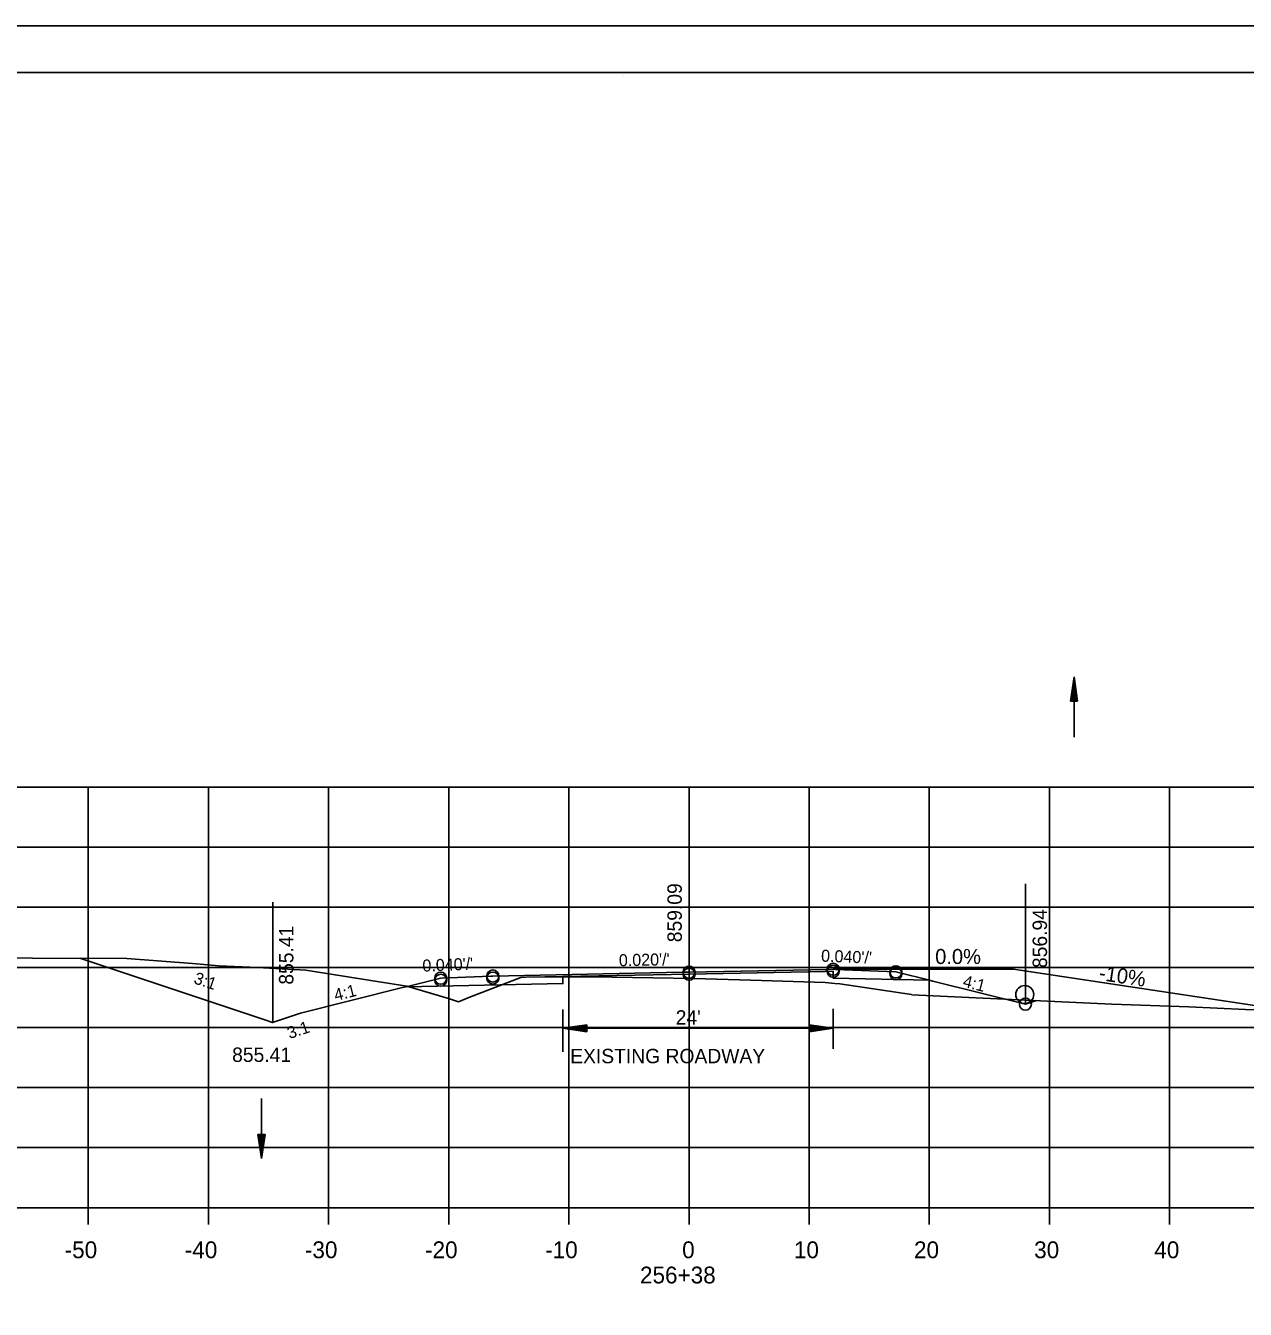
# Model space of a CAD drawing. Extents: x 1486524 to 1499135, y 326561 to 337924.
# Drawn here: x 1488927.7 to 1489029.2, y 328619.1 to 328725.9 of the extents above; entities that cross this region are included whole.
import ezdxf

# ---------------------------------------------------------------- set-up
doc = ezdxf.new("R2010")
doc.units = 0
for name, color, linetype in [('E_Const Align', 7, 'Continuous'), ('E_Const Align Station', 7, 'Continuous'), ('E_Ownership Information', 7, 'Continuous'), ('E_Property Line', 7, 'Continuous'), ('E_Proposed ROW and Easements', 7, 'Continuous'), ('E_Proposed ROW Fig Annot', 7, 'Continuous'), ('E_Quarter Calls', 7, 'Continuous'), ('E_Survey Point', 7, 'Continuous'), ('E_Title Sheet', 7, 'Continuous'), ('E_Tract Number', 7, 'Continuous'), ('R_Water', 7, 'Continuous'), ('R_Water Annot', 7, 'Continuous'), ('R_Xsect Elev', 7, 'Continuous'), ('R_Xsect Slope', 7, 'Continuous')]:
    doc.layers.add(name, color=color, linetype=linetype)

msp = doc.modelspace()

# ---------------------------------------------------------------- linework, layer by layer
at = {"layer": 'E_Const Align'}
for p, q in [((1488842.89, 328627.53), (1489122.89, 328627.53)), ((1488932.89, 328626.13), (1488932.89, 328627.53)), ((1488942.89, 328626.13), (1488942.89, 328627.53)), ((1488952.89, 328626.13), (1488952.89, 328627.53)), ((1488962.89, 328626.13), (1488962.89, 328627.53)), ((1488972.89, 328626.13), (1488972.89, 328627.53)), ((1488982.89, 328626.13), (1488982.89, 328627.53)), ((1488992.89, 328626.13), (1488992.89, 328627.53)), ((1489002.89, 328626.13), (1489002.89, 328627.53)), ((1489012.89, 328626.13), (1489012.89, 328627.53)), ((1489022.89, 328626.13), (1489022.89, 328627.53))]:
    msp.add_line(p, q, dxfattribs=at)
at = {"layer": 'E_Ownership Information'}
for p, q in [((1488842.89, 328662.53), (1489122.89, 328662.53)), ((1488932.89, 328627.53), (1488932.89, 328662.53)), ((1488942.89, 328627.53), (1488942.89, 328662.53)), ((1488952.89, 328627.53), (1488952.89, 328662.53)), ((1488962.89, 328627.53), (1488962.89, 328662.53)), ((1488972.89, 328627.53), (1488972.89, 328662.53)), ((1488982.89, 328627.53), (1488982.89, 328662.53)), ((1488992.89, 328627.53), (1488992.89, 328662.53)), ((1489002.89, 328627.53), (1489002.89, 328662.53)), ((1489012.89, 328627.53), (1489012.89, 328662.53)), ((1489022.89, 328627.53), (1489022.89, 328662.53)), ((1488842.89, 328657.53), (1489122.89, 328657.53)), ((1488842.89, 328652.53), (1489122.89, 328652.53)), ((1488842.89, 328647.53), (1489122.89, 328647.53)), ((1488842.89, 328642.53), (1489122.89, 328642.53)), ((1488842.89, 328637.53), (1489122.89, 328637.53)), ((1488842.89, 328632.53), (1489122.89, 328632.53)), ((1488842.89, 328627.53), (1489122.89, 328627.53))]:
    msp.add_line(p, q, dxfattribs=at)
at = {"layer": 'E_Property Line'}
for p, q in [((1488824.89, 328721.99), (1489141.07, 328721.99)), ((1488977.41, 328721.73), (1488977.41, 328721.73)), ((1488977.41, 328721.73), (1488977.41, 328721.73))]:
    msp.add_line(p, q, dxfattribs=at)
at = {"layer": 'E_Proposed ROW and Easements'}
for p, q in [((1488972.39, 328644.03), (1488972.39, 328640.5)), ((1488994.9, 328644.08), (1488994.9, 328640.75)), ((1488974.39, 328642.76), (1488972.39, 328642.46)), ((1488974.39, 328642.71), (1488972.72, 328642.46)), ((1488974.39, 328642.65), (1488973.07, 328642.46)), ((1488974.39, 328642.6), (1488973.4, 328642.46)), ((1488974.39, 328642.16), (1488974.39, 328642.76)), ((1488992.9, 328642.76), (1488994.9, 328642.46)), ((1488992.9, 328642.76), (1488992.9, 328642.16)), ((1488992.9, 328642.71), (1488994.56, 328642.46)), ((1488992.9, 328642.66), (1488994.22, 328642.46)), ((1488992.9, 328642.61), (1488993.88, 328642.46)), ((1488974.39, 328642.16), (1488972.39, 328642.46)), ((1488974.39, 328642.21), (1488972.72, 328642.46)), ((1488974.39, 328642.26), (1488973.07, 328642.46)), ((1488974.39, 328642.31), (1488973.4, 328642.46)), ((1488974.39, 328642.55), (1488973.74, 328642.46)), ((1488974.39, 328642.36), (1488973.74, 328642.46)), ((1488974.39, 328642.5), (1488974.07, 328642.46)), ((1488974.39, 328642.41), (1488974.07, 328642.46)), ((1488992.9, 328642.56), (1488993.55, 328642.46)), ((1488992.9, 328642.51), (1488993.21, 328642.46)), ((1488992.9, 328642.16), (1488994.9, 328642.46)), ((1488992.9, 328642.36), (1488993.55, 328642.46)), ((1488992.9, 328642.26), (1488994.22, 328642.46)), ((1488992.9, 328642.21), (1488994.56, 328642.46)), ((1488992.9, 328642.31), (1488993.88, 328642.46)), ((1488992.9, 328642.41), (1488993.21, 328642.46))]:
    msp.add_line(p, q, dxfattribs=at)
msp.add_circle((1489010.84, 328645.27), 0.75, dxfattribs=at)
at = {"layer": 'E_Proposed ROW Fig Annot'}
for p, q in [((1489014.64, 328669.69), (1489014.94, 328671.69)), ((1489014.64, 328669.69), (1489014.94, 328671.69)), ((1489015.24, 328669.69), (1489014.94, 328671.69)), ((1489015.24, 328669.69), (1489014.94, 328671.69)), ((1489014.69, 328669.69), (1489014.94, 328671.35)), ((1489014.69, 328669.69), (1489014.94, 328671.35)), ((1489014.74, 328669.69), (1489014.94, 328671.01)), ((1489014.74, 328669.69), (1489014.94, 328671.01)), ((1489014.79, 328669.69), (1489014.94, 328670.67)), ((1489014.79, 328669.69), (1489014.94, 328670.67)), ((1489015.19, 328669.69), (1489014.94, 328671.35)), ((1489015.19, 328669.69), (1489014.94, 328671.35)), ((1489015.13, 328669.69), (1489014.94, 328671.01)), ((1489015.13, 328669.69), (1489014.94, 328671.01)), ((1489015.08, 328669.69), (1489014.94, 328670.67)), ((1489015.08, 328669.69), (1489014.94, 328670.67)), ((1489014.64, 328669.69), (1489015.24, 328669.69)), ((1489014.64, 328669.69), (1489015.24, 328669.69)), ((1489014.84, 328669.69), (1489014.94, 328670.34)), ((1489014.84, 328669.69), (1489014.94, 328670.34)), ((1489014.89, 328669.69), (1489014.94, 328670)), ((1489014.89, 328669.69), (1489014.94, 328670)), ((1489015.03, 328669.69), (1489014.94, 328670.34)), ((1489015.03, 328669.69), (1489014.94, 328670.34)), ((1489014.98, 328669.69), (1489014.94, 328670)), ((1489014.98, 328669.69), (1489014.94, 328670)), ((1488972.39, 328642.46), (1488994.33, 328642.46)), ((1488947.01, 328633.63), (1488947.31, 328631.63)), ((1488947.61, 328633.63), (1488947.01, 328633.63)), ((1488947.01, 328633.63), (1488947.31, 328631.63)), ((1488947.61, 328633.63), (1488947.01, 328633.63)), ((1488947.06, 328633.63), (1488947.31, 328631.96)), ((1488947.06, 328633.63), (1488947.31, 328631.96)), ((1488947.11, 328633.63), (1488947.31, 328632.31)), ((1488947.11, 328633.63), (1488947.31, 328632.31)), ((1488947.16, 328633.63), (1488947.31, 328632.64)), ((1488947.16, 328633.63), (1488947.31, 328632.64)), ((1488947.21, 328633.63), (1488947.31, 328632.98)), ((1488947.21, 328633.63), (1488947.31, 328632.98)), ((1488947.26, 328633.63), (1488947.31, 328633.31)), ((1488947.26, 328633.63), (1488947.31, 328633.31)), ((1488947.61, 328633.63), (1488947.31, 328631.63)), ((1488947.41, 328633.63), (1488947.31, 328632.98)), ((1488947.51, 328633.63), (1488947.31, 328632.31)), ((1488947.56, 328633.63), (1488947.31, 328631.96)), ((1488947.46, 328633.63), (1488947.31, 328632.64)), ((1488947.36, 328633.63), (1488947.31, 328633.31)), ((1488947.61, 328633.63), (1488947.31, 328631.63)), ((1488947.41, 328633.63), (1488947.31, 328632.98)), ((1488947.51, 328633.63), (1488947.31, 328632.31)), ((1488947.56, 328633.63), (1488947.31, 328631.96)), ((1488947.46, 328633.63), (1488947.31, 328632.64)), ((1488947.36, 328633.63), (1488947.31, 328633.31))]:
    msp.add_line(p, q, dxfattribs=at)
at = {"layer": 'E_Quarter Calls'}
msp.add_line((1488812.48, 328725.88), (1489145.82, 328725.88), dxfattribs=at)
for points in [[(1488812.48, 328725.88), (1489145.82, 328725.88), (1489145.82, 328512.55), (1488812.48, 328512.55)], [(1489058.81, 328721.99), (1489058.81, 328712.11), (1489094.54, 328712.11), (1489094.54, 328709.19), (1489117.74, 328709.19), (1489117.74, 328684.86), (1489141.07, 328684.86), (1489141.07, 328516.53), (1488824.89, 328516.53), (1488824.89, 328721.99)]]:
    msp.add_lwpolyline(points, close=True, dxfattribs=at)
for centre in [(1488962.22, 328646.63), (1488962.22, 328646.63), (1488962.22, 328646.46), (1488966.56, 328646.81), (1488966.56, 328646.81), (1488966.56, 328646.64), (1488982.89, 328647.13), (1488982.89, 328647.13), (1488982.89, 328646.96), (1488994.89, 328647.37), (1488994.89, 328647.37), (1488994.89, 328647.2), (1489000.11, 328647.16), (1489000.11, 328647.16), (1489000.11, 328646.99), (1489010.89, 328644.47), (1489010.89, 328644.47)]:
    msp.add_circle(centre, 0.5, dxfattribs=at)
at = {"layer": 'E_Survey Point'}
msp.add_lwpolyline([(1488959.35, 328645.92), (1488972.39, 328646.18), (1488972.39, 328646.76), (1488982.89, 328646.97), (1488994.23, 328647.19), (1488994.9, 328647.21), (1488994.9, 328646.63), (1489002.9, 328646.46)], dxfattribs=at)
at = {"layer": 'E_Title Sheet'}
msp.add_lwpolyline([(1488932.19, 328648.29), (1488947.66, 328643.13), (1488948.23, 328642.94), (1488950.47, 328643.69), (1488950.56, 328643.72), (1488959.04, 328645.84), (1488959.35, 328645.92), (1488962.12, 328646.61), (1488962.22, 328646.63), (1488966.4, 328646.8), (1488966.56, 328646.81), (1488982.31, 328647.12), (1488982.89, 328647.13), (1488994.45, 328647.36), (1488994.89, 328647.37), (1488995.07, 328647.36), (1489000.11, 328647.16), (1489000.21, 328647.14), (1489002.9, 328646.46), (1489003.19, 328646.39), (1489010.89, 328644.47), (1489010.89, 328644.47), (1489011.74, 328644.75), (1489011.78, 328644.76)], dxfattribs=at)
at = {"layer": 'E_Tract Number'}
msp.add_lwpolyline([(1488923.74, 328648.33), (1488928.25, 328648.3), (1488936.1, 328648.27), (1488941.57, 328647.86), (1488943.76, 328647.66), (1488946.96, 328647.53), (1488951, 328647.3), (1488956.93, 328646.34), (1488959.4, 328645.97), (1488962.88, 328644.93), (1488963.69, 328644.65), (1488964.56, 328645.02), (1488968.89, 328646.69), (1488969.3, 328646.7), (1488970.89, 328646.74), (1488971.84, 328646.75), (1488972.39, 328646.75), (1488976.46, 328646.7), (1488983.3, 328646.61), (1488988.04, 328646.46), (1488994.23, 328646.27), (1488995.03, 328646.2), (1488995.45, 328646.16), (1489001.4, 328645.26), (1489001.41, 328645.26), (1489001.44, 328645.25), (1489018.08, 328644.46), (1489024.49, 328644.24), (1489029.2, 328644.03), (1489039.87, 328643.64)], dxfattribs=at)
at = {"layer": 'R_Water'}
for p, q in [((1488994.89, 328647.37), (1489009.89, 328647.37)), ((1489009.89, 328647.37), (1489032.96, 328643.89))]:
    msp.add_line(p, q, dxfattribs=at)
at = {"layer": 'R_Water Annot'}
for p, q in [((1489014.94, 328671.69), (1489014.94, 328666.69)), ((1488947.31, 328631.63), (1488947.31, 328636.63))]:
    msp.add_line(p, q, dxfattribs=at)
at = {"layer": 'R_Xsect Elev'}
for p, q in [((1488982.89, 328646.62), (1488982.89, 328656.62)), ((1489010.89, 328644.47), (1489010.89, 328654.47)), ((1488948.26, 328642.95), (1488948.26, 328652.95))]:
    msp.add_line(p, q, dxfattribs=at)

# ---------------------------------------------------------------- texts
at = {"layer": 'E_Const Align Station'}
for s, p in [('-50', (1488930.92, 328623.33)), ('-40', (1488940.92, 328623.33)), ('-30', (1488950.92, 328623.33)), ('-20', (1488960.92, 328623.33)), ('-10', (1488970.92, 328623.33)), ('0', (1488982.32, 328623.33)), ('10', (1488991.62, 328623.33)), ('20', (1489001.62, 328623.33)), ('30', (1489011.62, 328623.33)), ('40', (1489021.62, 328623.33)), ('256+38', (1488978.81, 328621.23))]:
    msp.add_text(s, height=1.4, dxfattribs=at).set_placement(p)
at = {"layer": 'E_Proposed ROW Fig Annot'}
for s, p in [("24'", (1488981.78, 328642.76)), ('EXISTING ROADWAY', (1488973, 328639.55))]:
    msp.add_text(s, height=1.2, dxfattribs=at).set_placement(p)
at = {"layer": 'R_Water'}
msp.add_text('0.0%', height=1.25, dxfattribs=at).set_placement((1489003.38, 328647.81))
msp.add_text('-10%', height=1.25, rotation=351.43, dxfattribs=at).set_placement((1489016.95, 328646.49))
at = {"layer": 'R_Xsect Elev'}
for s, p in [('859.09', (1488982.29, 328649.62)), ('856.94', (1489012.69, 328647.47)), ('855.41', (1488949.96, 328646.09))]:
    msp.add_text(s, height=1.2, rotation=90, dxfattribs=at).set_placement(p)
msp.add_text('855.41', height=1.2, dxfattribs=at).set_placement((1488944.86, 328639.66))
at = {"layer": 'R_Xsect Slope'}
for s, rotation, p in [("0.040'/'", 357.7094, (1488993.87, 328648.01)), ("0.040'/'", 2.2906, (1488960.72, 328647.17)), ("0.020'/'", 1.1445, (1488977.06, 328647.62)), ('3:1', 341.5651, (1488941.6, 328646.22)), ('4:1', 14.0362, (1488953.48, 328644.72)), ('4:1', 345.9638, (1489005.62, 328645.93)), ('3:1', 18.4349, (1488949.64, 328641.56))]:
    msp.add_text(s, height=1, rotation=rotation, dxfattribs=at).set_placement(p)

doc.saveas('drawing.dxf')
